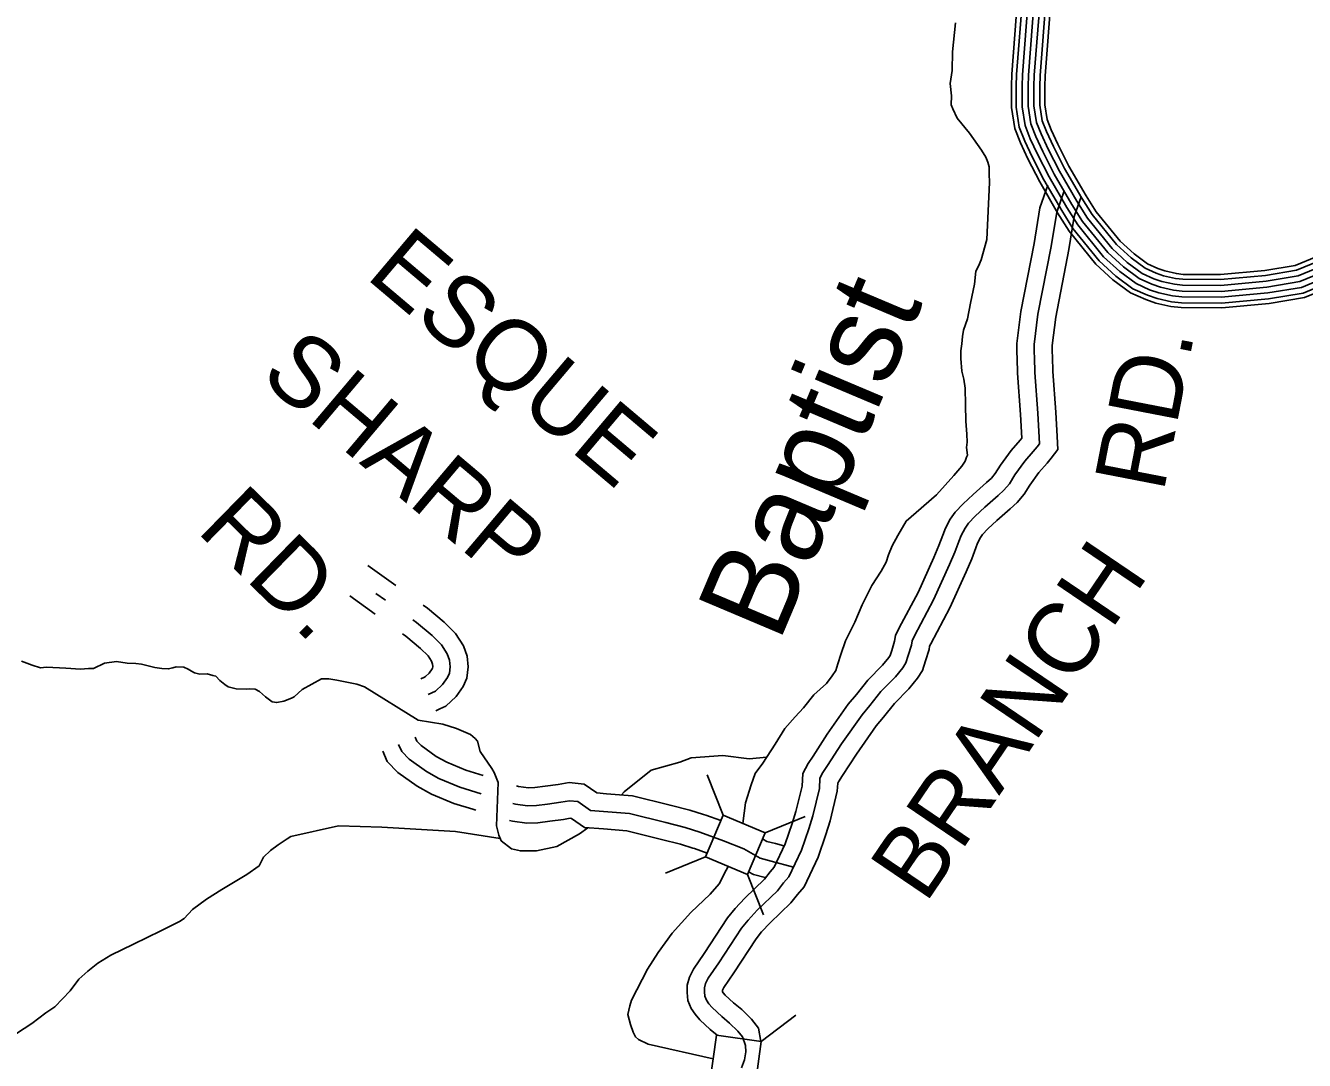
# Model space of a CAD drawing. Extents: x 1551132 to 1791609, y 378168 to 563823.
# Drawn here: x 1579613 to 1586309, y 450844 to 456263 of the extents above; entities that cross this region are included whole.
import ezdxf

# ---------------------------------------------------------------- set-up
doc = ezdxf.new("R2010")
doc.units = 0
for name, color, linetype in [('DESIGN - DRAINAGE - Bridges and Cross Drains Size Text', 7, 'Continuous'), ('DESIGN - ROW - Right-of-Way and Easement Labels', 7, 'Continuous'), ('DESIGN - TRANSPORTATION - Text', 7, 'Continuous'), ('SURVEY - CONTROL with Text', 7, 'Continuous'), ('SURVEY - DRAINAGE - Storm Sewer', 7, 'Continuous'), ('SURVEY - PROPERTY - Owners', 7, 'Continuous')]:
    doc.layers.add(name, color=color, linetype=linetype)

msp = doc.modelspace()

# ---------------------------------------------------------------- linework, layer by layer
at = {"layer": 'DESIGN - TRANSPORTATION - Text'}
for points in [[(1584481.072, 456278.198), (1584465.814, 456126.236), (1584464.998, 456028.175), (1584454.439, 455960.223), (1584459.898, 455896.138), (1584459.498, 455848.103), (1584467.322, 455828.019), (1584490.888, 455777.776), (1584554.187, 455699.158), (1584617.402, 455610.531), (1584641.085, 455574.296), (1584650.86, 455548.196), (1584658.651, 455524.112), (1584658.334, 455486.086), (1584659.968, 455442.043)], [(1584659.968, 455442.043), (1584645.118, 455143.518), (1584616.243, 455035.707), (1584601.985, 455003.815), (1584587.777, 454977.922), (1584581.219, 454909.937), (1584560.395, 454810.06), (1584543.728, 454728.157), (1584523.237, 454668.298), (1584518.962, 454634.313), (1584514.645, 454596.329), (1584510.346, 454560.345), (1584510.012, 454520.319), (1584515.462, 454454.225), (1584525.103, 454412.116), (1584532.695, 454364.015), (1584533.978, 454277.946), (1584535.253, 454191.877), (1584540.686, 454123.783), (1584542.336, 454081.741), (1584540.103, 454053.74), (1584543.761, 454013.68), (1584539.686, 454003.714), (1584531.503, 453981.771), (1584515.303, 453955.904), (1584472.921, 453906.244), (1584382.14, 453804.992), (1584275.45, 453713.889), (1584223.11, 453668.33), (1584180.503, 453592.661), (1584150.078, 453538.901), (1584131.695, 453491.033), (1584119.387, 453453.116), (1584093.005, 453405.323), (1584044.422, 453331.712), (1583993.615, 453230.101), (1583954.874, 453138.382), (1583906.092, 453040.763), (1583881.509, 452968.936), (1583865.126, 452921.052), (1583854.826, 452885.117), (1583836.61, 452857.258), (1583806.303, 452817.507), (1583739.854, 452758.064), (1583685.322, 452690.504), (1583642.956, 452642.852), (1583588.483, 452581.301), (1583537.834, 452499.707), (1583473.052, 452400.221), (1583432.636, 452346.545), (1583412.145, 452286.693), (1583381.387, 452192.907), (1583368.204, 452083.938)], [(1579591.068, 452933.841), (1579646.65, 452912.815), (1579690.391, 452900.015), (1579722.432, 452903.44), (1579824.246, 452897.59), (1579900.094, 452892.207), (1579942.118, 452895.448), (1579968.118, 452896.973), (1580026.55, 452923.932), (1580088.657, 452932.816), (1580144.455, 452923.799), (1580190.404, 452922.958), (1580220.295, 452918.416), (1580289.944, 452901.14), (1580325.826, 452896.49), (1580359.759, 452893.874), (1580383.833, 452899.44), (1580401.924, 452905.116), (1580441.84, 452902.39), (1580463.639, 452891.982), (1580481.447, 452881.657), (1580497.289, 452873.365), (1580525.155, 452866.856), (1580563.145, 452868.165), (1580592.97, 452859.623), (1580608.886, 452855.331), (1580630.477, 452832.922), (1580656.093, 452812.447), (1580673.868, 452800.113), (1580715.642, 452789.354), (1580769.582, 452788.371), (1580785.598, 452790.079), (1580815.531, 452787.538), (1580837.297, 452775.137), (1580868.805, 452748.545), (1580904.312, 452721.886), (1580928.212, 452717.453), (1580964.311, 452724.803), (1581004.552, 452740.078), (1581018.676, 452747.828), (1581061.325, 452787.08), (1581162.198, 452841.281), (1581200.189, 452842.598), (1581242.038, 452835.831), (1581347.569, 452813.905), (1581387.184, 452801.072)], [(1581387.184, 452801.072), (1581668.144, 452625.642), (1581798.108, 452604.484), (1581869.773, 452581.275), (1581943.171, 452549.924), (1581966.787, 452529.482), (1581978.529, 452515.265), (1581993.57, 452460.955), (1582054.327, 452372.978), (1582066.235, 452352.127), (1582087.076, 452298.517), (1582079.068, 452071.637)], [(1582732.536, 452234.541), (1582746.077, 452250.35), (1582889.015, 452363.536), (1583037.895, 452405.238), (1583097.452, 452429.063), (1583264.207, 452440.98), (1583401.179, 452423.105), (1583494.035, 452432.447)], [(1582098.375, 452005.493), (1581864.673, 452041.852), (1581477.573, 452065.678), (1581251.262, 452071.636), (1581001.926, 452016.759), (1580981.66, 452004.034), (1580935.153, 451972.858), (1580894.67, 451943.574), (1580858.08, 451908.215), (1580835.297, 451862.597), (1580770.565, 451817.746), (1580641.268, 451738.044), (1580560.445, 451687.475), (1580487.58, 451634.766), (1580442.789, 451587.548), (1580418.531, 451571.972), (1580321.725, 451521.696), (1580178.628, 451452.252), (1580059.706, 451394.376), (1579991.041, 451353.591), (1579938.334, 451310.524), (1579891.643, 451269.339), (1579846.611, 451208.121), (1579765.188, 451123.544), (1579718.681, 451092.368), (1579645.774, 451037.658), (1579564.918, 450985.09)], [(1582079.068, 452071.637), (1582090.984, 452023.977), (1582102.892, 451994.193), (1582156.491, 451952.492), (1582204.131, 451940.583), (1582287.513, 451940.583), (1582394.71, 451964.409), (1582513.816, 452029.936), (1582556.498, 452062.47)], [(1583290.764, 451859.69), (1583280.506, 451839.573), (1583243.932, 451767.854), (1583197.524, 451714.236), (1583096.793, 451619.075), (1582997.954, 451509.889), (1582925.164, 451408.478), (1582868.465, 451320.926), (1582813.608, 451213.348), (1582785.184, 451159.572), (1582776.934, 451129.621), (1582766.559, 451083.686), (1582780.117, 451031.526), (1582793.775, 450991.384), (1582805.567, 450967.258), (1582821.433, 450953.108), (1582872.498, 450928.699), (1583212.39, 450852.78)]]:
    msp.add_lwpolyline(points, dxfattribs=at)
at = {"layer": 'SURVEY - CONTROL with Text'}
for points in [[(1586446.567, 454895.288), (1586308.379, 454838.453), (1586123.416, 454807.552), (1585875.814, 454784.626), (1585662.81, 454786.235), (1585608.47, 454792.568), (1585531.013, 454810.16), (1585477.456, 454827.936), (1585398.458, 454863.503), (1585305.769, 454932.505), (1585216.379, 455014.507), (1585076.158, 455186.87), (1585016.476, 455282.422), (1584922.545, 455444.243), (1584861.196, 455565.23), (1584821.997, 455648.998), (1584791.931, 455725.2), (1584774.915, 455834.211), (1584774.915, 455946.123), (1584776.707, 456009.108), (1584808.906, 456426.369)], [(1586435.801, 454917.58), (1586301.562, 454862.37), (1586120.233, 454832.086), (1585874.764, 454809.352), (1585664.335, 454810.935), (1585612.645, 454816.96), (1585537.663, 454834.003), (1585486.448, 454850.995), (1585411.058, 454884.937), (1585321.543, 454951.58), (1585234.412, 455031.508), (1585096.307, 455201.27), (1585037.65, 455295.181), (1584944.278, 455456.043), (1584883.412, 455576.063), (1584844.705, 455658.782), (1584815.922, 455731.717), (1584799.631, 455836.128), (1584799.631, 455945.773), (1584801.398, 456007.799), (1584833.539, 456424.302)], [(1586422.293, 454945.548), (1586293.004, 454892.371), (1586116.25, 454862.845), (1585873.447, 454840.37), (1585666.252, 454841.928), (1585617.895, 454847.561), (1585545.996, 454863.895), (1585497.723, 454879.912), (1585426.866, 454911.821), (1585341.326, 454975.498), (1585257.028, 455052.825), (1585121.573, 455219.329), (1585064.208, 455311.173), (1584971.527, 455470.852), (1584911.287, 455589.647), (1584873.188, 455671.049), (1584846.022, 455739.901), (1584830.631, 455838.528), (1584830.631, 455945.331), (1584832.364, 456006.166), (1584864.43, 456421.719)], [(1586408.793, 454973.515), (1586284.446, 454922.372), (1586112.258, 454893.613), (1585872.13, 454871.379), (1585668.169, 454872.912), (1585623.136, 454878.162), (1585554.33, 454893.796), (1585508.997, 454908.838), (1585442.666, 454938.705), (1585361.109, 454999.415), (1585279.653, 455074.142), (1585146.839, 455237.396), (1585090.766, 455327.173), (1584998.776, 455485.653), (1584939.153, 455603.231), (1584901.67, 455683.324), (1584876.121, 455748.076), (1584861.63, 455840.937), (1584861.63, 455944.889), (1584863.33, 456004.533), (1584895.321, 456419.127)], [(1586408.793, 454973.515), (1586284.446, 454922.372), (1586112.258, 454893.613), (1585872.13, 454871.379), (1585668.169, 454872.912), (1585623.136, 454878.162), (1585554.33, 454893.796), (1585508.997, 454908.838), (1585442.666, 454938.705), (1585361.109, 454999.415), (1585279.653, 455074.142), (1585146.839, 455237.396), (1585090.766, 455327.173), (1584998.776, 455485.653), (1584939.153, 455603.231), (1584901.67, 455683.324), (1584876.121, 455748.076), (1584861.63, 455840.937), (1584861.63, 455944.889), (1584863.33, 456004.533), (1584895.321, 456419.127)], [(1586395.293, 455001.482), (1586275.888, 454952.373), (1586108.267, 454924.38), (1585870.814, 454902.388), (1585670.085, 454903.896), (1585628.378, 454908.763), (1585562.663, 454923.697), (1585520.272, 454937.764), (1585458.465, 454965.589), (1585380.892, 455023.332), (1585302.277, 455095.459), (1585172.105, 455255.463), (1585117.323, 455343.174), (1585026.026, 455500.453), (1584967.019, 455616.814), (1584930.153, 455695.6), (1584906.22, 455756.251), (1584892.629, 455843.345), (1584892.629, 455944.448), (1584894.296, 456002.899), (1584926.212, 456416.535)], [(1586381.785, 455029.45), (1586267.33, 454982.374), (1586104.283, 454955.139), (1585869.497, 454933.405), (1585672.002, 454934.889), (1585633.628, 454939.364), (1585570.996, 454953.589), (1585531.547, 454966.681), (1585474.273, 454992.473), (1585400.675, 455047.25), (1585324.893, 455116.776), (1585197.372, 455273.522), (1585143.881, 455359.166), (1585053.275, 455515.262), (1584994.893, 455630.398), (1584958.636, 455707.867), (1584936.32, 455764.435), (1584923.628, 455845.745), (1584923.628, 455944.006), (1584925.262, 456001.266), (1584957.103, 456413.952)], [(1586370.586, 455052.65), (1586260.238, 455007.266), (1586100.975, 454980.665), (1585868.406, 454959.131), (1585673.593, 454960.589), (1585637.978, 454964.748), (1585577.912, 454978.39), (1585540.897, 454990.673), (1585487.381, 455014.774), (1585417.091, 455067.092), (1585343.66, 455134.46), (1585218.338, 455288.506), (1585165.914, 455372.441), (1585075.883, 455527.545), (1585018.009, 455641.665), (1584982.269, 455718.05), (1584961.286, 455771.218), (1584949.344, 455847.737), (1584949.344, 455943.639), (1584950.944, 455999.908), (1584982.727, 456411.802)]]:
    msp.add_lwpolyline(points, dxfattribs=at)
at = {"layer": 'SURVEY - DRAINAGE - Storm Sewer'}
for p, q in [((1583266.015, 452128.439), (1583180.917, 452339.028)), ((1583484.726, 452035.587), (1583695.313, 452120.672)), ((1583173.175, 451909.708), (1582962.605, 451824.639)), ((1583391.837, 451816.914), (1583476.901, 451606.3)), ((1583465.026, 450943.25), (1583646.414, 451079.945))]:
    msp.add_line(p, q, dxfattribs=at)
for points in [[(1583173.175, 451909.708), (1583391.853, 451816.872), (1583484.726, 452035.587), (1583266.015, 452128.439)], [(1583196.682, 450741.028), (1583431.96, 450707.952), (1583465.026, 450943.25), (1583229.748, 450976.317)]]:
    msp.add_lwpolyline(points, close=True, dxfattribs=at)
at = {"layer": 'SURVEY - PROPERTY - Owners'}
for points in [[(1583234.04, 450975.459), (1583197.649, 451005.493), (1583142.85, 451056.861), (1583117.859, 451085.161), (1583098.418, 451114.912), (1583079.402, 451157.747), (1583075.985, 451199.173), (1583076.31, 451237.449), (1583088.21, 451279.717), (1583109.185, 451320.868), (1583166.558, 451404.428), (1583288.147, 451590.766), (1583327.53, 451638.643), (1583379.487, 451694.036), (1583481.176, 451792.188), (1583511.367, 451831.173), (1583532.85, 451855.34), (1583590.415, 451978.652), (1583627.19, 452084.271), (1583646.498, 452148.006), (1583678.98, 452280.793), (1583681.98, 452346.82), (1583710.305, 452398.946), (1583736.462, 452437.514), (1583809.727, 452551.5), (1583920.342, 452709.538), (1583962.541, 452759.356), (1584023.306, 452835.624), (1584100.054, 452913.151), (1584132.137, 452953.019), (1584139.553, 452964.861), (1584148.153, 452991.362), (1584162.728, 453039.138), (1584168.061, 453069.622), (1584186.394, 453108.54), (1584285.525, 453295.078), (1584367.54, 453477.166), (1584394.756, 453539.96), (1584414.889, 453594.928), (1584429.48, 453630.587), (1584454.446, 453677.638), (1584479.379, 453714.956), (1584521.37, 453758.324), (1584573.81, 453808.15), (1584644.859, 453870.077), (1584669.825, 453892.986), (1584690.108, 453917.236), (1584716.957, 453960.563), (1584773.689, 454037.823), (1584820.138, 454091.841), (1584829.121, 454102.45), (1584822.271, 454226.97), (1584805.939, 454442.959), (1584804.58, 454521.602), (1584802.747, 454550.795), (1584803.155, 454599.188), (1584823.463, 454765.367), (1584892.737, 455122.801), (1584923.278, 455309.156), (1584964.494, 455427.118)], [(1583361.27, 450804.529), (1583377.611, 450846.414), (1583383.953, 450888.381), (1583382.236, 450922.416), (1583366.487, 450966.717), (1583342.887, 450996.818), (1583299.272, 451039.244), (1583257.589, 451073.636), (1583208.007, 451120.112), (1583190.191, 451140.288), (1583178.35, 451158.405), (1583168.541, 451180.506), (1583166.725, 451202.531), (1583166.908, 451224.548), (1583173.091, 451246.507), (1583187.308, 451274.4), (1583241.94, 451353.96), (1583361.379, 451537.007), (1583395.703, 451578.733), (1583444.102, 451630.334), (1583548.875, 451731.462), (1583581.199, 451773.196), (1583609.44, 451804.964), (1583674.563, 451944.468), (1583713.463, 452056.196), (1583734.02, 452124.056), (1583769.195, 452267.834), (1583771.645, 452321.853), (1583787.878, 452351.72), (1583812.161, 452387.529), (1583885.059, 452500.949), (1583992.256, 452654.095), (1584032.631, 452701.763), (1584091.204, 452775.281), (1584167.794, 452852.65), (1584206.168, 452900.335), (1584222.368, 452926.21), (1584234.676, 452964.12), (1584251.117, 453018.013), (1584255.309, 453041.988), (1584267.517, 453067.897), (1584367.015, 453255.127), (1584450.505, 453440.499), (1584479.029, 453506.292), (1584499.478, 453562.144), (1584511.72, 453592.053), (1584532.419, 453631.062), (1584550.244, 453657.746), (1584585.218, 453693.864), (1584634.875, 453741.048), (1584705.34, 453802.458), (1584735.556, 453830.201), (1584763.814, 453863.968), (1584792.18, 453909.745), (1584844.737, 453981.322), (1584889.136, 454032.956), (1584909.319, 454056.79), (1584921.444, 454072.699), (1584919.727, 454106.733), (1584912.786, 454232.878), (1584896.586, 454447.167), (1584895.236, 454525.227), (1584893.478, 454553.261), (1584893.812, 454593.288), (1584913.111, 454751.217), (1584982.035, 455106.834), (1585011.509, 455286.689), (1585050.125, 455397.192)], [(1583462.918, 450943.55), (1583450.176, 451012.793), (1583413.177, 451059.986), (1583362.254, 451109.521), (1583319.896, 451144.471), (1583275.739, 451185.864), (1583265.381, 451197.589), (1583261.439, 451203.623), (1583261.198, 451204.165), (1583261.048, 451206.023), (1583261.089, 451211.14), (1583261.323, 451211.982), (1583268.522, 451226.099), (1583320.296, 451301.501), (1583437.502, 451481.122), (1583466.568, 451516.456), (1583511.267, 451564.116), (1583619.248, 451668.344), (1583653.789, 451712.928), (1583689.055, 451752.604), (1583762.028, 451908.925), (1583803.144, 452027.011), (1583825.002, 452099.163), (1583862.968, 452254.367), (1583864.851, 452295.894), (1583868.509, 452302.627), (1583890.85, 452335.57), (1583963.374, 452448.398), (1584067.013, 452596.46), (1584105.495, 452641.894), (1584161.786, 452712.555), (1584238.209, 452789.757), (1584283.125, 452845.567), (1584308.458, 452886.026), (1584324.615, 452935.802), (1584342.998, 452996.054), (1584346.007, 453013.263), (1584351.84, 453025.646), (1584451.721, 453213.593), (1584536.752, 453402.381), (1584566.627, 453471.3), (1584587.41, 453528.06), (1584597.21, 453551.993), (1584613.476, 453582.653), (1584623.909, 453598.278), (1584651.592, 453626.854), (1584698.349, 453671.297), (1584768.206, 453732.173), (1584803.888, 453764.933), (1584840.429, 453808.6), (1584870.378, 453856.927), (1584918.594, 453922.587), (1584960.86, 453971.746), (1584982.842, 453997.705), (1585017.35, 454042.982), (1585013.883, 454111.7), (1585006.884, 454239.02), (1584990.818, 454451.542), (1584989.476, 454528.994), (1584987.793, 454555.82), (1584988.051, 454587.154), (1585006.301, 454736.508), (1585074.858, 455090.234), (1585103.232, 455263.33), (1585139.14, 455366.083)], [(1581404.884, 453435.597), (1581551.623, 453330.677)], [(1581309.92, 453276.067), (1581444.025, 453180.182)], [(1581447.342, 453289.326), (1581496.782, 453253.975)], [(1581694.627, 453228.425), (1581717.877, 453211.799), (1581804.775, 453138.356), (1581864.498, 453079.938), (1581905.972, 453015.044), (1581924.755, 452960.301), (1581930.797, 452904.792), (1581923.305, 452845.232), (1581903.489, 452802.547), (1581866.723, 452749.712), (1581812.458, 452699.286), (1581781.233, 452684.411), (1581761.417, 452674.969)], [(1581639.787, 453151.714), (1581659.928, 453137.314), (1581741.293, 453068.546), (1581790.858, 453020.069), (1581820.449, 452973.768), (1581832.157, 452939.642), (1581835.866, 452905.583), (1581831.591, 452871.599), (1581821.416, 452849.682), (1581795.116, 452811.889), (1581758.859, 452778.196), (1581720.876, 452760.104)], [(1581587.03, 453077.921), (1581604.188, 453065.662), (1581680.228, 453001.394), (1581720.018, 452962.476), (1581738.176, 452934.067), (1581743.076, 452919.767), (1581744.543, 452906.341), (1581743.359, 452896.958), (1581742.459, 452895.024), (1581726.235, 452871.707), (1581707.302, 452854.107), (1581701.677, 452851.432), (1581681.877, 452841.998)], [(1581566.022, 452498.864), (1581582.338, 452461.563), (1581621.979, 452421.187), (1581711.376, 452356.344), (1581777.025, 452319.726), (1581886.572, 452274.717), (1581997.361, 452240.549)], [(1581652.411, 452536.657), (1581661.769, 452515.248), (1581683.727, 452492.881), (1581762.2, 452435.962), (1581818.049, 452404.812), (1581918.447, 452363.561), (1582008.611, 452335.752)], [(1581482.915, 452462.513), (1581505.923, 452409.92), (1581562.572, 452352.219), (1581662.486, 452279.75), (1581737.559, 452237.874), (1581855.906, 452189.248), (1581954.112, 452158.955), (1581970.654, 452153.864)], [(1582182.632, 452281.25), (1582193.29, 452279.084), (1582246.189, 452271.984), (1582279.813, 452273.142), (1582333.22, 452280.034), (1582401.61, 452289.192), (1582458.742, 452298.618), (1582537.249, 452290.426), (1582603.722, 452244.541), (1582653.563, 452240.666), (1582790.068, 452230.058), (1582987.005, 452180.448), (1583091.519, 452154.831), (1583162.142, 452132.38), (1583174.184, 452128.555), (1583253.59, 452099.538)], [(1582163.874, 452188.84), (1582177.624, 452186.048), (1582241.506, 452177.473), (1582287.488, 452179.056), (1582345.511, 452186.548), (1582415.543, 452195.923), (1582461.575, 452203.515), (1582503.508, 452199.14), (1582571.073, 452152.497), (1582774.793, 452136.664), (1582964.264, 452088.938), (1583065.986, 452064.004), (1583143.726, 452039.295), (1583267.265, 451994.152), (1583372.829, 451951.184), (1583458.36, 451902.383), (1583516.2, 451887.858), (1583633.523, 451856.557)], [(1582145.824, 452099.946), (1582162.549, 452096.546), (1582236.997, 452086.554), (1582294.871, 452088.545), (1582357.336, 452096.612), (1582428.943, 452106.196), (1582464.3, 452112.029), (1582471.05, 452111.321), (1582539.665, 452063.953), (1582639.229, 452056.22), (1582760.093, 452046.82), (1582942.389, 452000.902), (1583041.42, 451976.626), (1583106.135, 451956.059), (1583114.427, 451953.426), (1583181.45, 451928.934)], [(1583471.093, 452003.677), (1583493.859, 451990.694), (1583539.833, 451979.143), (1583582.832, 451967.676)], [(1583398.67, 451832.006), (1583424.211, 451817.431), (1583485.009, 451802.164)]]:
    msp.add_lwpolyline(points, dxfattribs=at)

# ---------------------------------------------------------------- texts
at = {"layer": 'DESIGN - DRAINAGE - Bridges and Cross Drains Size Text'}
msp.add_text('Baptist', height=475.0091, rotation=67.1015056, dxfattribs=at).set_placement((1583556.517, 453025.412))
at = {"layer": 'DESIGN - ROW - Right-of-Way and Easement Labels'}
for s, height, rotation, p in [('ESQUE', 369.9987, 319.7965, (1581386.719, 454946.069)), ('SHARP', 369.9987, 319.7965, (1580830.707, 454416.789)), ('RD.', 370.0091, 79.0312806, (1585570.663, 453812.671)), ('RD.', 370, 315.6330639, (1580502.264, 453615.242)), ('BRANCH', 370.0041, 55.8554361, (1584323.997, 451659.17))]:
    msp.add_text(s, height=height, rotation=rotation, dxfattribs=at).set_placement(p)

doc.saveas('drawing.dxf')
